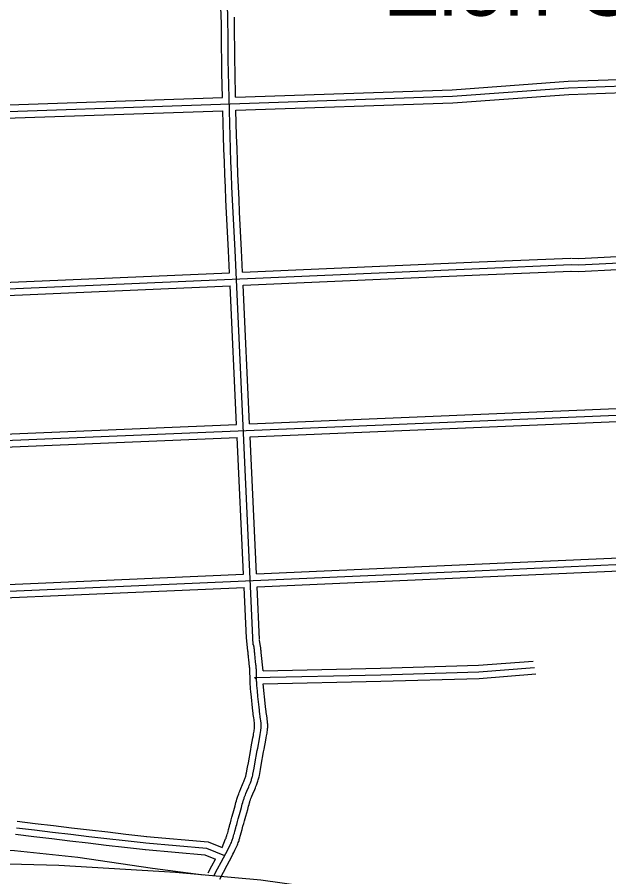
# Model space of a CAD drawing. Extents: x 3313442 to 3351311, y 721974 to 747360.
# Drawn here: x 3339876 to 3341230, y 730771 to 732740 of the extents above; entities that cross this region are included whole.
import ezdxf

# ---------------------------------------------------------------- set-up
doc = ezdxf.new("R2010")
doc.units = 0
doc.layers.add('V-ROAD-CNTR', color=7, linetype='Continuous')
doc.layers.add('V-TOPO-GNAM-IDEN', color=7, linetype='Continuous')

msp = doc.modelspace()

# ---------------------------------------------------------------- linework, layer by layer
at = {"layer": 'V-ROAD-CNTR'}
for points in [[(3340343.2, 732739.4), (3340335.3, 733016.2)], [(3340358.2, 732739.8), (3340349.8, 733031.8)], [(3340345.8, 732555.9), (3340344.7, 732612.9), (3340344.2, 732642.1), (3340343.8, 732671.2), (3340343.5, 732700.4), (3340343.3, 732729.5), (3340343.2, 732739.7)], [(3340374.7, 732205.8), (3340373.1, 732234.9), (3340371.6, 732264), (3340370.1, 732293), (3340368.8, 732322.1), (3340367.5, 732351.2), (3340366.3, 732380.3), (3340365.2, 732409.4), (3340364.2, 732438.5), (3340363.2, 732467.6), (3340362.4, 732496.7), (3340361.6, 732525.8), (3340360.9, 732555), (3340360.2, 732584.1), (3340359.7, 732613.2), (3340359.2, 732642.3), (3340358.8, 732671.4), (3340358.5, 732700.5), (3340358.3, 732729.7), (3340358.2, 732739.8)], [(3340375.8, 732556.9), (3340374.7, 732613.4), (3340374.2, 732642.5), (3340373.8, 732671.6), (3340373.5, 732700.7), (3340373.3, 732729.8), (3340373.2, 732739.9)], [(3340871.4, 732573.8), (3341137.3, 732593.2), (3341389.2, 732602.1), (3341759, 732620.4), (3342002, 732632.6)], [(3340872.5, 732558.9), (3341138.1, 732578.2), (3341389.8, 732587.1), (3341759.7, 732605.4), (3342017.6, 732618.4)], [(3340873.6, 732543.9), (3341139, 732563.3), (3341390.4, 732572.1), (3341760.5, 732590.5), (3342003.3, 732602.6)], [(3340375.8, 732556.9), (3340872, 732573.9)], [(3339189.9, 732516.3), (3340345.8, 732555.9)], [(3339190.4, 732501.3), (3340872.5, 732558.9)], [(3340376.5, 732526.9), (3340873, 732543.9)], [(3339190.9, 732486.3), (3340346.5, 732525.9)], [(3340359.7, 732205), (3340358.1, 732234.1), (3340356.6, 732263.2), (3340355.2, 732292.3), (3340353.8, 732321.5), (3340352.5, 732350.6), (3340351.3, 732379.7), (3340350.2, 732408.9), (3340349.2, 732438), (3340348.2, 732467.2), (3340346.5, 732525.9)], [(3340389.6, 732206.6), (3340388.1, 732235.7), (3340386.5, 732264.7), (3340385.1, 732293.8), (3340383.8, 732322.8), (3340382.5, 732351.9), (3340381.3, 732380.9), (3340380.2, 732410), (3340379.2, 732439), (3340378.2, 732468.1), (3340376.5, 732526.9)], [(3341144.4, 732173.6), (3341161.4, 732172.5), (3341424.1, 732186.1), (3341722.1, 732198.9), (3342096.9, 732215.9), (3342490.8, 732233.7), (3342809.6, 732247.5), (3343134.8, 732262.5), (3343463.3, 732275), (3343891.9, 732293.6), (3344002.2, 732299.1), (3344036.9, 732297.3), (3344083.6, 732308.8), (3344129.7, 732325.4), (3344176.8, 732344.2), (3344209, 732349.5), (3344237, 732352.9), (3344343.6, 732358.3), (3344459, 732361.7), (3344727.8, 732364.6)], [(3341145.3, 732188.5), (3341161.5, 732187.5), (3341423.4, 732201.1), (3341721.4, 732213.8), (3342018.6, 732227.3)], [(3340416.3, 731302.7), (3340374.7, 732205.8)], [(3340392, 732156.2), (3340389.6, 732206.5)], [(3340362, 732154.9), (3340359.7, 732205.1)], [(3340392, 732156.2), (3340933.6, 732179.7), (3341143.7, 732188.5)], [(3341143.4, 732158.6), (3341161.4, 732157.5), (3341424.8, 732171.1), (3341722.8, 732183.9), (3342019.8, 732197.4)], [(3339073.3, 732110.1), (3339146.8, 732088.7), (3339199.4, 732089.6), (3340934.2, 732164.7), (3341144.4, 732173.6)], [(3339077.5, 732124.5), (3339148.8, 732103.7), (3339199, 732104.6), (3340362, 732154.9)], [(3340393.3, 732126.3), (3340934.8, 732149.7), (3341145, 732158.6)], [(3339147.5, 732073.7), (3339199.9, 732074.6), (3340363.4, 732125)], [(3340378, 731807.5), (3340363.4, 732125)], [(3340408, 731808.8), (3340393.3, 732126.3)], [(3339040.9, 731746.2), (3339060.3, 731741.1), (3339108.9, 731739.8), (3341340.3, 731832.5)], [(3340408, 731808.8), (3341339.6, 731847.5)], [(3340409.4, 731778.8), (3341340.9, 731817.5)], [(3339059.9, 731756.1), (3339108.8, 731754.8), (3340378, 731807.5)], [(3339050.1, 731726.4), (3339109, 731724.8), (3340379.4, 731777.5)], [(3340393.8, 731464.1), (3340379.4, 731777.5)], [(3340423.8, 731465.4), (3340409.4, 731778.8)], [(3338924.8, 731617.9), (3338921.3, 731545.5), (3338921, 731462.7), (3338927.6, 731420.2), (3338938.2, 731370.2), (3338957.1, 731335.2), (3338980.4, 731296.3), (3339033.4, 731241.1), (3339111.5, 731159.1), (3339174.2, 731091), (3339258.9, 730996), (3339320.3, 730936), (3339355.7, 730904.2), (3339426.2, 730865.8), (3339486, 730853.3), (3339571.5, 730844.7), (3339652.1, 730847.1), (3339742, 730839.1), (3339869.8, 730831.7), (3340014.4, 730815.9), (3340185.7, 730790.8), (3340302.2, 730775.3)], [(3340423.8, 731465.4), (3340923, 731487.2), (3341601.9, 731517.2)], [(3338991.7, 731385), (3339436.1, 731407.2), (3340923.6, 731472.3), (3341602.6, 731502.3)], [(3340425.2, 731435.4), (3340924.3, 731457.3), (3341603.2, 731487.3)], [(3339000.4, 731400.4), (3339435.4, 731422.2), (3340393.8, 731464.1)], [(3339014.4, 731371.1), (3339436.8, 731392.2), (3340395.2, 731434.1)], [(3340400.5, 731318.7), (3340395.2, 731434.1)], [(3340430.8, 731314.4), (3340425.2, 731435.4)], [(3340409.2, 731216.3), (3340409.1, 731218.6), (3340409, 731223.1), (3340408.9, 731230.6), (3340408.8, 731236.1), (3340408.7, 731240.1), (3340408.6, 731243), (3340408.5, 731245.1), (3340408.3, 731246.7), (3340408.1, 731249.1), (3340407.9, 731251.5), (3340407.8, 731252.2), (3340407.7, 731253.1), (3340407.6, 731253.9), (3340407.5, 731254.8), (3340407.3, 731256.5), (3340407.1, 731258.3), (3340406.9, 731260), (3340406.8, 731261.7), (3340406.6, 731263.4), (3340406.4, 731265.1), (3340406.1, 731268.4), (3340405.5, 731274.6), (3340405.3, 731277.3), (3340405, 731279.7), (3340404.8, 731282), (3340404.6, 731284.1), (3340404.4, 731285.9), (3340404.2, 731287.6), (3340404, 731289.1), (3340400.5, 731318.7)], [(3340424.2, 731216.8), (3340424.1, 731219.1), (3340424, 731223.3), (3340423.9, 731230.8), (3340423.8, 731236.4), (3340423.7, 731240.6), (3340423.6, 731243.8), (3340423.4, 731246.1), (3340423.3, 731247.9), (3340423.1, 731250.5), (3340422.8, 731253.2), (3340422.7, 731254), (3340422.6, 731254.8), (3340422.5, 731255.6), (3340422.4, 731256.4), (3340422.2, 731258.1), (3340422, 731259.8), (3340421.8, 731261.5), (3340421.7, 731263.2), (3340421.5, 731264.9), (3340421.4, 731266.5), (3340421, 731269.8), (3340420.4, 731276), (3340420.2, 731278.7), (3340419.9, 731281.2), (3340419.7, 731283.5), (3340419.5, 731285.6), (3340419.3, 731287.5), (3340419.1, 731289.3), (3340418.9, 731290.8), (3340418.8, 731292.2), (3340418.6, 731293.5), (3340418.5, 731294.6), (3340418.3, 731295.6), (3340418.2, 731296.5), (3340418.1, 731297.3), (3340418, 731298), (3340417.9, 731298.6), (3340417.8, 731299.2), (3340417.7, 731299.7), (3340417.6, 731300.1), (3340417.5, 731300.5), (3340417.4, 731300.8), (3340417.3, 731301.1), (3340417.2, 731301.6), (3340417.1, 731302), (3340417, 731302.2), (3340416.9, 731302.4), (3340416.8, 731302.6), (3340416.8, 731302.7), (3340416.6, 731302.8), (3340416.6, 731302.8), (3340416.5, 731302.9), (3340416.4, 731302.8), (3340416.3, 731302.7)], [(3340438.8, 731243.3), (3340434.6, 731285), (3340434.4, 731287.2), (3340434.2, 731289.1), (3340434, 731290.9), (3340433.8, 731292.5), (3340433.7, 731294), (3340433.5, 731295.4), (3340433.3, 731296.6), (3340433.2, 731297.7), (3340433, 731298.7), (3340430.8, 731313.4)], [(3340438.8, 731243.3), (3340707.8, 731249), (3340931.8, 731255.6), (3341057.5, 731265.4)], [(3340424.1, 731223), (3340418.9, 731227.9), (3340708.2, 731234), (3340932.6, 731240.6), (3341060.5, 731250.6)], [(3340439.2, 731213.3), (3340708.5, 731219), (3340933.4, 731225.6), (3341063.6, 731235.8)], [(3340326.3, 730773.1), (3340334.7, 730789.1), (3340343.1, 730805), (3340353.6, 730824.8), (3340356.2, 730829.7), (3340358.1, 730833.4), (3340360.9, 730839), (3340363.7, 730844.7), (3340364.4, 730846.1), (3340365, 730847.4), (3340366.1, 730850), (3340367.1, 730852.5), (3340368, 730854.8), (3340368.8, 730857), (3340369.5, 730859.1), (3340370.1, 730861.1), (3340371.2, 730864.7), (3340372.2, 730868), (3340373, 730870.8), (3340374.3, 730875.9), (3340376.3, 730883.4), (3340377.4, 730887.1), (3340378.4, 730890.9), (3340380.3, 730897.6), (3340382, 730903.6), (3340384.8, 730914), (3340389, 730929.6), (3340391.1, 730937.3), (3340392.2, 730941.2), (3340393.4, 730945.1), (3340393.9, 730947), (3340394.5, 730948.9), (3340395.2, 730950.7), (3340395.8, 730952.5), (3340397, 730955.8), (3340398.2, 730959), (3340399.4, 730961.9), (3340401.7, 730967.3), (3340405.8, 730976.9), (3340407.3, 730980.5), (3340408.6, 730983.6), (3340409.7, 730986.4), (3340410.6, 730988.8), (3340411.3, 730990.9), (3340412, 730992.8), (3340412.5, 730994.5), (3340413.4, 730997.4), (3340414, 730999.5), (3340414.4, 731001.2), (3340415, 731003.7), (3340415.5, 731006.2), (3340418, 731019.7), (3340419.9, 731029.8), (3340425.3, 731060.1), (3340426.4, 731066.1), (3340430.4, 731087.1), (3340431.3, 731092.4), (3340432, 731096.3), (3340433, 731102.2), (3340433.4, 731105.2), (3340433.9, 731108.2), (3340434, 731109.6), (3340434.2, 731110.9), (3340434.3, 731112.2), (3340434.4, 731113.5), (3340434.4, 731114.7), (3340434.4, 731115.9), (3340434.4, 731118.2), (3340434.4, 731120.4), (3340434.2, 731122.4), (3340434.1, 731124.3), (3340433.9, 731126.1), (3340433.6, 731129.5), (3340433.2, 731132.4), (3340432.4, 731137.6), (3340431.3, 731145.3), (3340430.8, 731149.2), (3340430.5, 731151.1), (3340430.3, 731153), (3340429.6, 731160), (3340427.1, 731184.5), (3340425.8, 731196.8), (3340425.2, 731202.9), (3340424.7, 731209), (3340424.4, 731211.8), (3340424.3, 731214.4), (3340424.2, 731216.8)], [(3340339.5, 730766.1), (3340348, 730782.1), (3340356.4, 730798), (3340366.9, 730817.8), (3340369.5, 730822.8), (3340371.5, 730826.6), (3340374.4, 730832.3), (3340377.2, 730838.2), (3340378, 730839.7), (3340378.7, 730841.3), (3340379.9, 730844.2), (3340381.1, 730847), (3340382, 730849.6), (3340382.9, 730852.1), (3340383.7, 730854.4), (3340384.4, 730856.5), (3340385.6, 730860.4), (3340386.6, 730863.9), (3340387.4, 730866.9), (3340388.8, 730872), (3340390.8, 730879.5), (3340391.8, 730883.1), (3340392.8, 730886.8), (3340394.8, 730893.6), (3340396.4, 730899.6), (3340399.3, 730910), (3340403.5, 730925.6), (3340405.6, 730933.3), (3340406.7, 730937.1), (3340407.7, 730940.8), (3340408.3, 730942.6), (3340408.8, 730944.2), (3340409.3, 730945.8), (3340409.9, 730947.4), (3340411, 730950.5), (3340412.2, 730953.4), (3340413.3, 730956.1), (3340415.5, 730961.5), (3340419.6, 730971), (3340421.2, 730974.7), (3340422.5, 730978.1), (3340423.7, 730981), (3340424.7, 730983.7), (3340425.5, 730986), (3340426.2, 730988.1), (3340426.8, 730990), (3340427.8, 730993.2), (3340428.5, 730995.7), (3340429, 730997.6), (3340429.7, 731000.5), (3340430.3, 731003.3), (3340432.8, 731016.9), (3340434.6, 731027.1), (3340440.1, 731057.4), (3340441.2, 731063.3), (3340445.1, 731084.4), (3340446.1, 731089.8), (3340446.8, 731093.8), (3340447.8, 731099.9), (3340448.3, 731103), (3340448.7, 731106.1), (3340448.9, 731107.8), (3340449.1, 731109.5), (3340449.2, 731111.2), (3340449.3, 731112.8), (3340449.4, 731114.3), (3340449.4, 731115.8), (3340449.4, 731118.5), (3340449.3, 731121), (3340449.2, 731123.4), (3340449, 731125.6), (3340448.9, 731127.7), (3340448.4, 731131.3), (3340448, 731134.5), (3340447.3, 731139.8), (3340446.1, 731147.4), (3340445.6, 731151), (3340445.4, 731152.8), (3340445.2, 731154.5), (3340444.6, 731161.5), (3340439.2, 731213.3)], [(3340345.1, 730838.1), (3340353.1, 730857.9), (3340353.9, 730860), (3340354.6, 730862), (3340355.2, 730863.8), (3340355.8, 730865.6), (3340356.9, 730869.1), (3340357.8, 730872.1), (3340358.5, 730874.8), (3340359.8, 730879.7), (3340361.8, 730887.3), (3340362.9, 730891.1), (3340364, 730895), (3340365.9, 730901.7), (3340367.5, 730907.5), (3340370.3, 730917.9), (3340374.5, 730933.5), (3340376.7, 730941.4), (3340377.8, 730945.3), (3340379, 730949.3), (3340379.6, 730951.5), (3340380.3, 730953.6), (3340381, 730955.6), (3340381.6, 730957.5), (3340383, 730961.1), (3340384.3, 730964.5), (3340385.6, 730967.6), (3340387.9, 730973.2), (3340392, 730982.7), (3340393.5, 730986.2), (3340394.7, 730989.2), (3340395.7, 730991.7), (3340396.5, 730994), (3340397.2, 730995.9), (3340397.8, 730997.6), (3340398.2, 730999), (3340399, 731001.6), (3340399.5, 731003.4), (3340399.9, 731004.8), (3340400.4, 731006.9), (3340400.8, 731009.1), (3340403.3, 731022.4), (3340405.1, 731032.4), (3340410.5, 731062.7), (3340411.7, 731068.8), (3340415.6, 731089.8), (3340416.5, 731095), (3340417.2, 731098.8), (3340418.2, 731104.6), (3340418.6, 731107.4), (3340419, 731110.2), (3340419.1, 731111.3), (3340419.2, 731112.3), (3340419.3, 731113.3), (3340419.4, 731114.2), (3340419.4, 731115.2), (3340419.4, 731116), (3340419.4, 731118), (3340419.4, 731119.7), (3340419.3, 731121.4), (3340419.1, 731123.1), (3340419, 731124.6), (3340418.7, 731127.7), (3340418.3, 731130.4), (3340417.6, 731135.4), (3340416.4, 731143.2), (3340415.9, 731147.3), (3340415.6, 731149.4), (3340415.4, 731151.5), (3340414.7, 731158.5), (3340412.2, 731183), (3340410.9, 731195.3), (3340410.3, 731201.5), (3340409.7, 731207.7), (3340409.5, 731210.7), (3340409.3, 731213.6), (3340409.2, 731216.1)], [(3339875.9, 730898.6), (3339917.3, 730893.5), (3339958.7, 730888.4), (3340000.2, 730883.5), (3340041.6, 730878.6), (3340083.1, 730873.8), (3340124.5, 730869.1), (3340166, 730864.4), (3340172.3, 730863.7)], [(3339872.2, 730868.8), (3339913.6, 730863.7), (3339955.1, 730858.6), (3339996.6, 730853.7), (3340038.1, 730848.8), (3340079.6, 730844), (3340121.2, 730839.3), (3340162.7, 730834.6), (3340169, 730833.9)], [(3339874, 730883.7), (3339915.5, 730878.6), (3339956.9, 730873.5), (3339998.4, 730868.6), (3340039.9, 730863.7), (3340081.4, 730858.9), (3340122.9, 730854.2), (3340164.4, 730849.5), (3340170.6, 730848.8)], [(3340170.6, 730848.8), (3340309.2, 730836.4), (3340350.7, 730819.7)], [(3340172, 730863.8), (3340312.7, 730851.1), (3340345.1, 730838.1)], [(3340169.3, 730833.9), (3340305.6, 730821.6), (3340329.8, 730811.9)], [(3340313, 730780.2), (3340321.5, 730796.1), (3340329.8, 730811.9)], [(3342981.2, 729804.3), (3342796.8, 729926), (3342678.6, 729995.6), (3342546.4, 730065.2), (3342404.1, 730136.6), (3342247.3, 730218.2), (3342075.6, 730304.3), (3341873.1, 730397.4), (3341694, 730465.5), (3341495.7, 730536.1), (3341321.6, 730583.3), (3341203.9, 730615), (3340932.7, 730681.1), (3340748.4, 730719.3), (3340433.8, 730763.3), (3340238.1, 730781.2), (3339971.4, 730796.7), (3339685.7, 730804.5), (3339465.3, 730799.3), (3339212.1, 730787.6), (3338858.4, 730773.5), (3338722.7, 730765.4)]]:
    msp.add_lwpolyline(points, dxfattribs=at)

# ---------------------------------------------------------------- texts
at = {"layer": 'V-TOPO-GNAM-IDEN'}
msp.add_text('Zion City', height=145, dxfattribs=at).set_placement((3340722.2, 732743.5))

doc.saveas('drawing.dxf')
